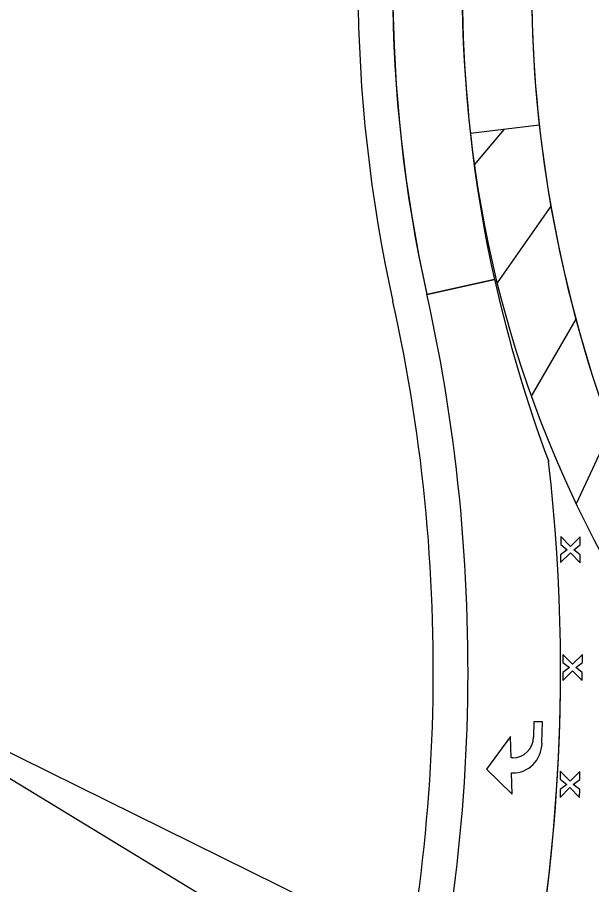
# Model space of a CAD drawing. Extents: x 14104283 to 14128447, y 8633203 to 8671666.
# Drawn here: x 14118919.7 to 14119019, y 8668780.4 to 8668930.5 of the extents above; entities that cross this region are included whole.
import ezdxf

# ---------------------------------------------------------------- set-up
doc = ezdxf.new("R2010")
doc.units = 0
for name, color, linetype in [('Cell', 7, 'Continuous'), ('dsnNonPlotable', 7, 'Continuous'), ('dsnPaintExistingChannelizingLaneWhite', 7, 'Continuous'), ('dsnPaintExistingChannelizingLaneYellow', 7, 'Continuous'), ('dsnPaintExistingEdgeLineRightWhite', 7, 'Continuous'), ('dsnPaintExistingNoPassingYellow', 7, 'Continuous'), ('dsnShadingPaved', 7, 'Continuous'), ('dsnStgShadingPrevPav', 7, 'Continuous'), ('dsnTapeExistingChannelizingLaneWhite', 7, 'Continuous'), ('dsnTapeExistingChannelizingLaneYellow', 7, 'Continuous'), ('dsnTextFinalPlan', 7, 'Continuous')]:
    doc.layers.add(name, color=color, linetype=linetype)

msp = doc.modelspace()

# ---------------------------------------------------------------- linework, layer by layer
at = {"layer": 'Cell'}
for p, q in [((14119013.7, 8668840.65), (14119013.69, 8668839.27)), ((14119015.37, 8668838.95), (14119013.7, 8668840.65)), ((14119017.07, 8668840.62), (14119015.37, 8668838.95)), ((14119017.06, 8668839.25), (14119017.07, 8668840.62)), ((14119013.69, 8668839.27), (14119014.8, 8668838.39)), ((14119015.93, 8668838.38), (14119017.06, 8668839.25)), ((14119013.66, 8668836.15), (14119015.36, 8668837.82)), ((14119013.67, 8668837.52), (14119013.66, 8668836.15)), ((14119014.8, 8668838.39), (14119013.67, 8668837.52)), ((14119015.36, 8668837.82), (14119017.04, 8668836.12)), ((14119017.05, 8668837.5), (14119015.93, 8668838.38)), ((14119017.04, 8668836.12), (14119017.05, 8668837.5)), ((14119014.06, 8668820.28), (14119014.05, 8668818.9)), ((14119015.74, 8668818.58), (14119014.06, 8668820.28)), ((14119017.44, 8668820.25), (14119015.74, 8668818.58)), ((14119017.43, 8668818.88), (14119017.44, 8668820.25)), ((14119015.17, 8668818.02), (14119014.04, 8668817.15)), ((14119014.05, 8668818.9), (14119015.17, 8668818.02)), ((14119016.3, 8668818.01), (14119017.43, 8668818.88)), ((14119017.41, 8668817.13), (14119016.3, 8668818.01)), ((14119014.03, 8668815.78), (14119015.73, 8668817.45)), ((14119014.04, 8668817.15), (14119014.03, 8668815.78)), ((14119015.73, 8668817.45), (14119017.4, 8668815.75)), ((14119017.4, 8668815.75), (14119017.41, 8668817.13)), ((14119005.4, 8668802.4), (14119005.09, 8668802.41)), ((14119013.61, 8668800.05), (14119013.6, 8668798.68)), ((14119015.29, 8668798.35), (14119013.61, 8668800.05)), ((14119016.99, 8668800.03), (14119015.29, 8668798.35)), ((14119016.98, 8668798.65), (14119016.99, 8668800.03)), ((14119005.16, 8668799.78), (14119005.34, 8668799.77)), ((14119013.6, 8668798.68), (14119014.72, 8668797.79)), ((14119015.85, 8668797.79), (14119016.98, 8668798.65)), ((14119013.58, 8668795.55), (14119015.28, 8668797.23)), ((14119014.72, 8668797.79), (14119013.59, 8668796.93)), ((14119015.28, 8668797.23), (14119016.95, 8668795.53)), ((14119016.96, 8668796.9), (14119015.85, 8668797.79)), ((14119013.59, 8668796.93), (14119013.58, 8668795.55)), ((14119016.95, 8668795.53), (14119016.96, 8668796.9))]:
    msp.add_line(p, q, dxfattribs=at)
for points in [[(14119010.44, 8668804.91), (14119010.53, 8668808.59), (14119009.03, 8668808.63), (14119008.97, 8668806)], [(14119010.44, 8668804.91), (14119010.53, 8668808.59), (14119009.03, 8668808.63), (14119008.97, 8668806)], [(14119005.09, 8668802.41), (14119004.99, 8668806.09), (14119000.87, 8668800.4)], [(14119005.09, 8668802.41), (14119004.99, 8668806.09), (14119000.87, 8668800.4)], [(14119005.4, 8668802.4), (14119005.09, 8668802.41)], [(14119000.87, 8668800.4), (14119005.26, 8668796.09), (14119005.16, 8668799.78)], [(14119000.87, 8668800.4), (14119005.26, 8668796.09), (14119005.16, 8668799.78)], [(14119005.16, 8668799.78), (14119005.34, 8668799.77)]]:
    msp.add_lwpolyline(points, dxfattribs=at)
for centre, major_axis in [((14119005.49, 8668806.08), (0.08, 3.68)), ((14119005.49, 8668806.08), (0.08, 3.68)), ((14119005.46, 8668805.03), (0.12, 5.26)), ((14119005.46, 8668805.03), (0.12, 5.26))]:
    msp.add_ellipse(centre, major_axis=major_axis, ratio=0.9474, start_param=3.141593, end_param=4.712389, dxfattribs=at)
at = {"layer": 'dsnNonPlotable'}
msp.add_lwpolyline([(14118631.64, 8668945.1), (14119326.37, 8670350.23), (14120231.75, 8669902.59), (14119537.02, 8668497.46)], close=True, dxfattribs=at)
at = {"layer": 'dsnPaintExistingChannelizingLaneWhite'}
msp.add_arc((14118697.65, 8668817.62), 316, 343.6304, 0.4076, dxfattribs=at)
at = {"layer": 'dsnPaintExistingChannelizingLaneYellow'}
for p, q in [((14119003.91, 8668911.1), (14118998.74, 8668904.97)), ((14119011.98, 8668897.78), (14119002.67, 8668884.54)), ((14119016.3, 8668878.26), (14119008.59, 8668864.92)), ((14119022.33, 8668859.19), (14119016.34, 8668846.32))]:
    msp.add_line(p, q, dxfattribs=at)
for centre, radius, start, end in [((14119233.62, 8668936.54), 225, 186.3042, 216.2139), ((14119196.84, 8668932.46), 200, 186.3366, 215.7802)]:
    msp.add_arc(centre, radius, start, end, dxfattribs=at)
at = {"layer": 'dsnPaintExistingEdgeLineRightWhite'}
for centre, radius, start, end in [((14119233.62, 8668936.54), 249, 167.9329, 192.5104), ((14118697.65, 8668817.62), 300, 343.6304, 12.5104)]:
    msp.add_arc(centre, radius, start, end, dxfattribs=at)
at = {"layer": 'dsnPaintExistingNoPassingYellow'}
for radius, end in [(237, 186.3366), (225, 186.3042)]:
    msp.add_arc((14119233.62, 8668936.54), radius, 167.9329, end, dxfattribs=at)
at = {"layer": 'dsnShadingPaved'}
for p, q in [((14119009.98, 8668911.83), (14118998.06, 8668910.38)), ((14118990.52, 8668882.53), (14119002.23, 8668885.13)), ((14118990.53, 8668882.6), (14119002.24, 8668885.2))]:
    msp.add_line(p, q, dxfattribs=at)
for centre, radius, start, end in [((14119233.6, 8668936.46), 249, 167.9329, 192.5104), ((14119233.62, 8668936.54), 237, 167.9329, 186.3366), ((14119233.6, 8668936.46), 237, 167.9329, 192.5105), ((14119233.62, 8668936.54), 225, 167.9329, 212.2703), ((14119233.62, 8668936.54), 225, 167.9329, 186.3042), ((14119233.62, 8668936.54), 237, 192.5105, 200.4779), ((14118697.65, 8668817.62), 300, 343.6304, 12.5104), ((14118697.65, 8668817.62), 316, 343.6304, 6.5432), ((14121955.85, 8666791.92), 3512, 144.95493, 152.69211), ((14121955.85, 8666791.92), 3500, 144.95493, 152.69211)]:
    msp.add_arc(centre, radius, start, end, dxfattribs=at)
at = {"layer": 'dsnStgShadingPrevPav'}
for centre, radius, start, end in [((14119233.62, 8668936.54), 255, 167.9329, 192.5104), ((14123732.96, 8665874.38), 5512, 146.42562, 157.1633), ((14123732.59, 8665873.82), 5512, 146.50213, 150.36196), ((14123732.96, 8665874.38), 5488, 146.42119, 157.1633), ((14123732.85, 8665874.2), 5488.01, 146.41277, 150.66874), ((14121592.11, 8667345.68), 2888.95, 147.23666, 156.23389), ((14121592.11, 8667345.68), 2888.95, 147.23666, 155.3184), ((14121592.11, 8667345.68), 2876.95, 147.18034, 155.90343), ((14121592.11, 8667345.68), 2876.95, 147.24009, 156.23389), ((14121592.11, 8667345.68), 2873.95, 147.18114, 155.90343), ((14118697.65, 8668817.62), 294, 343.6304, 12.5104)]:
    msp.add_arc(centre, radius, start, end, dxfattribs=at)
at = {"layer": 'dsnTapeExistingChannelizingLaneWhite'}
msp.add_arc((14121955.85, 8666791.92), 3512, 145.38458, 147.96378, dxfattribs=at)
at = {"layer": 'dsnTapeExistingChannelizingLaneYellow'}
msp.add_arc((14121955.85, 8666791.92), 3500, 144.95493, 149.50762, dxfattribs=at)
at = {"layer": 'dsnTextFinalPlan'}
msp.add_line((14118914.55, 8668801.16), (14119143.05, 8668662.37), dxfattribs=at)

doc.saveas('drawing.dxf')
